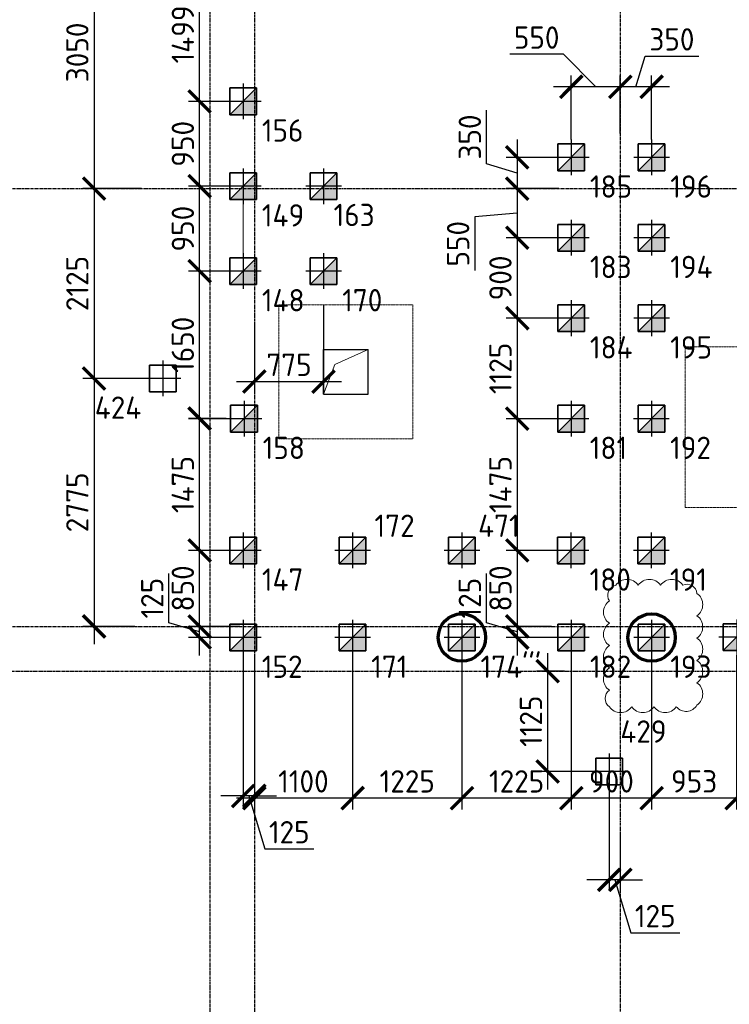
# Model space of a CAD drawing. Header units: millimetres. Extents: x -93479 to 1057970, y -66333 to 172656.
# Tile 261 of 473: x 319095 to 327045, y 100097 to 111119. Entities that reach past the tile are written whole.
import ezdxf

# ---------------------------------------------------------------- set-up
doc = ezdxf.new("R2010")
doc.units = ezdxf.units.MM
for name, pattern in [('______5', [1100, 800, -100, 100, -100]), ('DASHDOT', [25.4, 12.7, -6.35, 0, -6.35]), ('HIDDEN2', [4.7625, 3.175, -1.5875]), ('осевая', [50.8, 31.75, -6.35, 6.35, -6.35])]:
    doc.linetypes.add(name, pattern=pattern)
for name, color, linetype, lineweight in [('0 Фундамент', 5, 'Continuous', 30), ('КО_оси', 1, 'DASHDOT', 25), ('КО_осн_тон', 183, 'Continuous', 25), ('КО_фундаменты', 2, 'Continuous', 50), ('Оси', 40, '______5', 18), ('РАЗМЕРЫ', 7, 'Continuous', 9)]:
    doc.layers.add(name, color=color, linetype=linetype, lineweight=lineweight)
doc.layers.add('SVAI', color=7, linetype='Continuous')
doc.styles.add('GOST-2.304_Type-B', font='GOST_Common.ttf')
doc.styles.add('ГОСТ', font='GOST_Common.ttf')
doc.dimstyles.new('СПДС', dxfattribs={"dimscale": 100, "dimtxt": 2.5, "dimasz": 2.5, "dimexe": 1.25, "dimexo": 0, "dimtad": 1, "dimdec": 0, "dimtxsty": 'GOST-2.304_Type-B', "dimblk": 'ARCHTICK', "dimcen": 2.5, "dimdle": 2, "dimadec": 0, "dimazin": 2, "dimtfac": 0.75, "dimtdec": 0, "dimtmove": 1, "dimatfit": 3, "dimfxl": 1, "dimtolj": 1, "dimarcsym": 1})

# ---------------------------------------------------------------- blocks, each defined once
blk = doc.blocks.new('оси')
at = {"layer": 'Оси', "color": 7, "linetype": 'осевая', "lineweight": 25, "transparency": 33554687}
for p, q in [((8813.5, 151.4), (8813.5, -36280.2)), ((4213.5, -358.8), (4213.5, -35832.1)), ((4713.5, -358.8), (4713.5, -35832.1)), ((-11815.1, -15106.9), (53620.6, -15106.9)), ((-11815.1, -20006.9), (53620.6, -20006.9)), ((-11416.6, -20506.9), (53620.6, -20506.9))]:
    blk.add_line(p, q, dxfattribs=at)
blk = doc.blocks.new('Свайка')
at = {"layer": 'КО_оси', "color": 7, "ltscale": 100}
for p, q in [((0, 200), (0, -200)), ((200, 0), (-200, 0))]:
    blk.add_line(p, q, dxfattribs=at)
at = {"layer": 'КО_фундаменты', "color": 7, "lineweight": 35, "ltscale": 100}
for p, q in [((150, 150), (-150, 150)), ((-150, 150), (-150, -150)), ((150, -150), (150, 150)), ((-150, -150), (150, -150))]:
    blk.add_line(p, q, dxfattribs=at)
blk = doc.blocks.new('сваи тип2')
at = {"layer": 'КО_оси', "color": 7, "ltscale": 100}
for p, q in [((-22918, 28209), (-22918, 27809)), ((-22718, 28009), (-23118, 28009))]:
    blk.add_line(p, q, dxfattribs=at)
at = {"layer": 'КО_фундаменты', "color": 7, "lineweight": 35, "ltscale": 100}
for p, q in [((-22768, 28159), (-23068, 28159)), ((-23068, 28159), (-23068, 27859)), ((-22768, 27859), (-22768, 28159)), ((-23068, 27859), (-22768, 27859))]:
    blk.add_line(p, q, dxfattribs=at)
at = {"layer": 'РАЗМЕРЫ', "color": 7}
blk.add_line((-23068, 27859), (-22768, 28159), dxfattribs=at)
at = {"layer": 'РАЗМЕРЫ', "color": 7, "linetype": 'Continuous', "transparency": 33554648}
for points in [[(-22768, 28009), (-22918, 28009), (-22768, 28159)], [(-22918, 27859), (-23068, 27859), (-22918, 28009)], [(-22918, 27859), (-22918, 28009), (-22768, 27859)], [(-22768, 27859), (-22918, 28009), (-22768, 28009)]]:
    blk.add_solid(points, dxfattribs=at)
blk = doc.blocks.new('_ArchTick')
at = {"color": 0, "linetype": 'ByBlock', "const_width": 0.15}
blk.add_lwpolyline([(-0.5, -0.5), (0.5, 0.5)], dxfattribs=at)
blk = doc.blocks.new('*D2078')
at = {"layer": 'DEFPOINTS', "color": 0, "transparency": 16777216}
for p in [(320502, 112278, -3097), (319928, 109228), (320459, 109228)]:
    blk.add_point(p, dxfattribs=at)
at = {"layer": 'РАЗМЕРЫ', "color": 0, "lineweight": -2, "transparency": 16777216}
for p, q in [((319928, 112478), (319928, 109028)), ((320502, 112278), (319803, 112278)), ((320459, 109228), (319803, 109228))]:
    blk.add_line(p, q, dxfattribs=at)
at = {"layer": 'РАЗМЕРЫ', "color": 0, "lineweight": -2, "transparency": 16777216, "xscale": 250, "yscale": 250, "zscale": 250}
for p, rotation in [((319928, 112278), 90), ((319928, 109228), 270)]:
    blk.add_blockref('_ArchTick', p, dxfattribs=dict(at, rotation=rotation))
at = {"layer": 'РАЗМЕРЫ', "color": 0, "transparency": 16777216, "insert": (319741, 110753), "char_height": 250, "attachment_point": 5, "rotation": 90, "style": 'GOST-2.304_Type-B'}
blk.add_mtext('\\A1;3050', dxfattribs=at)
blk = doc.blocks.new('*D2079')
at = {"layer": 'DEFPOINTS', "color": 0, "transparency": 16777216}
for p in [(320459, 109228), (319928, 107103), (320499, 107103, -360)]:
    blk.add_point(p, dxfattribs=at)
at = {"layer": 'РАЗМЕРЫ', "color": 0, "lineweight": -2, "transparency": 16777216}
for p, q in [((319928, 109428), (319928, 106903)), ((320459, 109228), (319803, 109228)), ((320499, 107103), (319803, 107103))]:
    blk.add_line(p, q, dxfattribs=at)
at = {"layer": 'РАЗМЕРЫ', "color": 0, "lineweight": -2, "transparency": 16777216, "xscale": 250, "yscale": 250, "zscale": 250}
for p, rotation in [((319928, 109228), 90), ((319928, 107103), 270)]:
    blk.add_blockref('_ArchTick', p, dxfattribs=dict(at, rotation=rotation))
at = {"layer": 'РАЗМЕРЫ', "color": 0, "transparency": 16777216, "insert": (319741, 108166), "char_height": 250, "attachment_point": 5, "rotation": 90, "style": 'GOST-2.304_Type-B'}
blk.add_mtext('\\A1;2125', dxfattribs=at)
blk = doc.blocks.new('*D2080')
at = {"layer": 'DEFPOINTS', "color": 0, "transparency": 16777216}
for p in [(320499, 107103, -360), (319928, 104328), (320384, 104328)]:
    blk.add_point(p, dxfattribs=at)
at = {"layer": 'РАЗМЕРЫ', "color": 0, "lineweight": -2, "transparency": 16777216}
for p, q in [((319928, 107303), (319928, 104128)), ((320499, 107103), (319803, 107103)), ((320384, 104328), (319803, 104328))]:
    blk.add_line(p, q, dxfattribs=at)
at = {"layer": 'РАЗМЕРЫ', "color": 0, "lineweight": -2, "transparency": 16777216, "xscale": 250, "yscale": 250, "zscale": 250}
for p, rotation in [((319928, 107103), 90), ((319928, 104328), 270)]:
    blk.add_blockref('_ArchTick', p, dxfattribs=dict(at, rotation=rotation))
at = {"layer": 'РАЗМЕРЫ', "color": 0, "transparency": 16777216, "insert": (319741, 105716), "char_height": 250, "attachment_point": 5, "rotation": 90, "style": 'GOST-2.304_Type-B'}
blk.add_mtext('\\A1;2775', dxfattribs=at)
blk = doc.blocks.new('*D2096')
at = {"layer": 'DEFPOINTS', "color": 0, "transparency": 16777216}
for p in [(325200, 103828), (325010, 102703), (325591, 102703, -3460)]:
    blk.add_point(p, dxfattribs=at)
at = {"layer": 'РАЗМЕРЫ', "color": 0, "lineweight": -2, "transparency": 16777216}
for p, q in [((325010, 104028), (325010, 102503)), ((325200, 103828), (324885, 103828)), ((325591, 102703), (324885, 102703))]:
    blk.add_line(p, q, dxfattribs=at)
at = {"layer": 'РАЗМЕРЫ', "color": 0, "lineweight": -2, "transparency": 16777216, "xscale": 250, "yscale": 250, "zscale": 250}
for p, rotation in [((325010, 103828), 90), ((325010, 102703), 270)]:
    blk.add_blockref('_ArchTick', p, dxfattribs=dict(at, rotation=rotation))
at = {"layer": 'РАЗМЕРЫ', "color": 0, "transparency": 16777216, "insert": (324823, 103266), "char_height": 250, "attachment_point": 5, "rotation": 90, "style": 'GOST-2.304_Type-B'}
blk.add_mtext('\\A1;1125', dxfattribs=at)
blk = doc.blocks.new('*D2097')
at = {"layer": 'DEFPOINTS', "color": 0, "transparency": 16777216}
for p in [(325699, 102503, -3460), (325824, 102032), (325699, 101491)]:
    blk.add_point(p, dxfattribs=at)
at = {"layer": 'РАЗМЕРЫ', "color": 0, "lineweight": -2, "transparency": 16777216}
for p, q in [((325699, 102503), (325699, 101366)), ((325824, 102032), (325824, 101366)), ((325699, 101491), (325449, 101491)), ((325824, 101491), (325699, 101491)), ((325824, 101491), (325699, 101491)), ((325762, 101491), (325940, 100897)), ((325824, 101491), (326074, 101491)), ((325940, 100897), (326490, 100897))]:
    blk.add_line(p, q, dxfattribs=at)
at = {"layer": 'РАЗМЕРЫ', "color": 0, "lineweight": -2, "transparency": 16777216, "xscale": 250, "yscale": 250, "zscale": 250}
blk.add_blockref('_ArchTick', (325699, 101491), dxfattribs=at)
at = {"layer": 'РАЗМЕРЫ', "color": 0, "lineweight": -2, "transparency": 16777216, "xscale": 250, "yscale": 250, "zscale": 250, "rotation": 180}
blk.add_blockref('_ArchTick', (325824, 101491), dxfattribs=at)
at = {"layer": 'РАЗМЕРЫ', "color": 0, "transparency": 16777216, "insert": (326215, 101085), "char_height": 250, "attachment_point": 5, "style": 'GOST-2.304_Type-B'}
blk.add_mtext('\\A1;125', dxfattribs=at)
blk = doc.blocks.new('*D2132')
at = {"layer": 'DEFPOINTS', "color": 0, "transparency": 16777216}
for p in [(327127, 104006, -3100), (328077, 104006, -3100), (327127, 102405)]:
    blk.add_point(p, dxfattribs=at)
at = {"layer": 'РАЗМЕРЫ', "color": 0, "lineweight": -2, "transparency": 16777216}
for p, q in [((327127, 104006), (327127, 102280)), ((328077, 104006), (328077, 102280)), ((328277, 102405), (326927, 102405))]:
    blk.add_line(p, q, dxfattribs=at)
at = {"layer": 'РАЗМЕРЫ', "color": 0, "lineweight": -2, "transparency": 16777216, "xscale": 250, "yscale": 250, "zscale": 250, "rotation": 180}
blk.add_blockref('_ArchTick', (327127, 102405), dxfattribs=at)
at = {"layer": 'РАЗМЕРЫ', "color": 0, "lineweight": -2, "transparency": 16777216, "xscale": 250, "yscale": 250, "zscale": 250}
blk.add_blockref('_ArchTick', (328077, 102405), dxfattribs=at)
at = {"layer": 'РАЗМЕРЫ', "color": 0, "transparency": 16777216, "insert": (327602, 102593), "char_height": 250, "attachment_point": 5, "style": 'GOST-2.304_Type-B'}
blk.add_mtext('\\A1;950', dxfattribs=at)
blk = doc.blocks.new('*D2133')
at = {"layer": 'DEFPOINTS', "color": 0, "transparency": 16777216}
for p in [(326174, 104003, -3100), (327127, 104006, -3100), (326174, 102405)]:
    blk.add_point(p, dxfattribs=at)
at = {"layer": 'РАЗМЕРЫ', "color": 0, "lineweight": -2, "transparency": 16777216}
for p, q in [((326174, 104003), (326174, 102280)), ((327127, 104006), (327127, 102280)), ((327327, 102405), (325974, 102405))]:
    blk.add_line(p, q, dxfattribs=at)
at = {"layer": 'РАЗМЕРЫ', "color": 0, "lineweight": -2, "transparency": 16777216, "xscale": 250, "yscale": 250, "zscale": 250, "rotation": 180}
blk.add_blockref('_ArchTick', (326174, 102405), dxfattribs=at)
at = {"layer": 'РАЗМЕРЫ', "color": 0, "lineweight": -2, "transparency": 16777216, "xscale": 250, "yscale": 250, "zscale": 250}
blk.add_blockref('_ArchTick', (327127, 102405), dxfattribs=at)
at = {"layer": 'РАЗМЕРЫ', "color": 0, "transparency": 16777216, "insert": (326651, 102593), "char_height": 250, "attachment_point": 5, "style": 'GOST-2.304_Type-B'}
blk.add_mtext('\\A1;953', dxfattribs=at)
blk = doc.blocks.new('*D2134')
at = {"layer": 'DEFPOINTS', "color": 0, "transparency": 16777216}
for p in [(325274, 104003, -3100), (326174, 104003, -3100), (325274, 102405)]:
    blk.add_point(p, dxfattribs=at)
at = {"layer": 'РАЗМЕРЫ', "color": 0, "lineweight": -2, "transparency": 16777216}
for p, q in [((325274, 104003), (325274, 102280)), ((326174, 104003), (326174, 102280)), ((326374, 102405), (325074, 102405))]:
    blk.add_line(p, q, dxfattribs=at)
at = {"layer": 'РАЗМЕРЫ', "color": 0, "lineweight": -2, "transparency": 16777216, "xscale": 250, "yscale": 250, "zscale": 250, "rotation": 180}
blk.add_blockref('_ArchTick', (325274, 102405), dxfattribs=at)
at = {"layer": 'РАЗМЕРЫ', "color": 0, "lineweight": -2, "transparency": 16777216, "xscale": 250, "yscale": 250, "zscale": 250}
blk.add_blockref('_ArchTick', (326174, 102405), dxfattribs=at)
at = {"layer": 'РАЗМЕРЫ', "color": 0, "transparency": 16777216, "insert": (325724, 102593), "char_height": 250, "attachment_point": 5, "style": 'GOST-2.304_Type-B'}
blk.add_mtext('\\A1;900', dxfattribs=at)
blk = doc.blocks.new('*D2135')
at = {"layer": 'DEFPOINTS', "color": 0, "transparency": 16777216}
for p in [(324049, 104003, -3100), (325274, 104003, -3100), (324049, 102405)]:
    blk.add_point(p, dxfattribs=at)
at = {"layer": 'РАЗМЕРЫ', "color": 0, "lineweight": -2, "transparency": 16777216}
for p, q in [((324049, 104003), (324049, 102280)), ((325274, 104003), (325274, 102280)), ((325474, 102405), (323849, 102405))]:
    blk.add_line(p, q, dxfattribs=at)
at = {"layer": 'РАЗМЕРЫ', "color": 0, "lineweight": -2, "transparency": 16777216, "xscale": 250, "yscale": 250, "zscale": 250, "rotation": 180}
blk.add_blockref('_ArchTick', (324049, 102405), dxfattribs=at)
at = {"layer": 'РАЗМЕРЫ', "color": 0, "lineweight": -2, "transparency": 16777216, "xscale": 250, "yscale": 250, "zscale": 250}
blk.add_blockref('_ArchTick', (325274, 102405), dxfattribs=at)
at = {"layer": 'РАЗМЕРЫ', "color": 0, "transparency": 16777216, "insert": (324662, 102593), "char_height": 250, "attachment_point": 5, "style": 'GOST-2.304_Type-B'}
blk.add_mtext('\\A1;1225', dxfattribs=at)
blk = doc.blocks.new('*D2136')
at = {"layer": 'DEFPOINTS', "color": 0, "transparency": 16777216}
for p in [(322824, 104003, -3100), (324049, 104003, -3100), (322824, 102405)]:
    blk.add_point(p, dxfattribs=at)
at = {"layer": 'РАЗМЕРЫ', "color": 0, "lineweight": -2, "transparency": 16777216}
for p, q in [((322824, 104003), (322824, 102280)), ((324049, 104003), (324049, 102280)), ((324249, 102405), (322624, 102405))]:
    blk.add_line(p, q, dxfattribs=at)
at = {"layer": 'РАЗМЕРЫ', "color": 0, "lineweight": -2, "transparency": 16777216, "xscale": 250, "yscale": 250, "zscale": 250, "rotation": 180}
blk.add_blockref('_ArchTick', (322824, 102405), dxfattribs=at)
at = {"layer": 'РАЗМЕРЫ', "color": 0, "lineweight": -2, "transparency": 16777216, "xscale": 250, "yscale": 250, "zscale": 250}
blk.add_blockref('_ArchTick', (324049, 102405), dxfattribs=at)
at = {"layer": 'РАЗМЕРЫ', "color": 0, "transparency": 16777216, "insert": (323437, 102593), "char_height": 250, "attachment_point": 5, "style": 'GOST-2.304_Type-B'}
blk.add_mtext('\\A1;1225', dxfattribs=at)
blk = doc.blocks.new('*D2137')
at = {"layer": 'DEFPOINTS', "color": 0, "transparency": 16777216}
for p in [(321724, 104017), (322824, 104003, -3100), (321724, 102405)]:
    blk.add_point(p, dxfattribs=at)
at = {"layer": 'РАЗМЕРЫ', "color": 0, "lineweight": -2, "transparency": 16777216}
for p, q in [((321724, 104017), (321724, 102280)), ((322824, 104003), (322824, 102280)), ((323024, 102405), (321524, 102405))]:
    blk.add_line(p, q, dxfattribs=at)
at = {"layer": 'РАЗМЕРЫ', "color": 0, "lineweight": -2, "transparency": 16777216, "xscale": 250, "yscale": 250, "zscale": 250, "rotation": 180}
blk.add_blockref('_ArchTick', (321724, 102405), dxfattribs=at)
at = {"layer": 'РАЗМЕРЫ', "color": 0, "lineweight": -2, "transparency": 16777216, "xscale": 250, "yscale": 250, "zscale": 250}
blk.add_blockref('_ArchTick', (322824, 102405), dxfattribs=at)
at = {"layer": 'РАЗМЕРЫ', "color": 0, "transparency": 16777216, "insert": (322274, 102593), "char_height": 250, "attachment_point": 5, "style": 'GOST-2.304_Type-B'}
blk.add_mtext('\\A1;1100', dxfattribs=at)
blk = doc.blocks.new('*D2138')
at = {"layer": 'DEFPOINTS', "color": 0, "transparency": 16777216}
for p in [(321599, 104003, -3100), (321724, 104017), (321599, 102430)]:
    blk.add_point(p, dxfattribs=at)
at = {"layer": 'РАЗМЕРЫ', "color": 0, "lineweight": -2, "transparency": 16777216}
for p, q in [((321599, 104003), (321599, 102305)), ((321724, 104017), (321724, 102305)), ((321599, 102430), (321349, 102430)), ((321724, 102430), (321599, 102430)), ((321724, 102430), (321599, 102430)), ((321662, 102430), (321840, 101836)), ((321724, 102430), (321974, 102430)), ((321840, 101836), (322390, 101836))]:
    blk.add_line(p, q, dxfattribs=at)
at = {"layer": 'РАЗМЕРЫ', "color": 0, "lineweight": -2, "transparency": 16777216, "xscale": 250, "yscale": 250, "zscale": 250}
blk.add_blockref('_ArchTick', (321599, 102430), dxfattribs=at)
at = {"layer": 'РАЗМЕРЫ', "color": 0, "lineweight": -2, "transparency": 16777216, "xscale": 250, "yscale": 250, "zscale": 250, "rotation": 180}
blk.add_blockref('_ArchTick', (321724, 102430), dxfattribs=at)
at = {"layer": 'РАЗМЕРЫ', "color": 0, "transparency": 16777216, "insert": (322115, 102024), "char_height": 250, "attachment_point": 5, "style": 'GOST-2.304_Type-B'}
blk.add_mtext('\\A1;125', dxfattribs=at)
blk = doc.blocks.new('*D2180')
at = {"layer": 'DEFPOINTS', "color": 0, "transparency": 16777216}
for p in [(325824, 110368), (325824, 109845), (326174, 109778, -3100)]:
    blk.add_point(p, dxfattribs=at)
at = {"layer": 'РАЗМЕРЫ', "color": 0, "lineweight": -2, "transparency": 16777216}
for p, q in [((325999, 110368), (326102, 110712)), ((326102, 110712), (326702, 110712)), ((325824, 109845), (325824, 110493)), ((326174, 109778), (326174, 110493)), ((326374, 110368), (325624, 110368))]:
    blk.add_line(p, q, dxfattribs=at)
at = {"layer": 'РАЗМЕРЫ', "color": 0, "lineweight": -2, "transparency": 16777216, "xscale": 250, "yscale": 250, "zscale": 250, "rotation": 180}
blk.add_blockref('_ArchTick', (325824, 110368), dxfattribs=at)
at = {"layer": 'РАЗМЕРЫ', "color": 0, "lineweight": -2, "transparency": 16777216, "xscale": 250, "yscale": 250, "zscale": 250}
blk.add_blockref('_ArchTick', (326174, 110368), dxfattribs=at)
at = {"layer": 'РАЗМЕРЫ', "color": 0, "transparency": 16777216, "insert": (326402, 110899), "char_height": 250, "attachment_point": 5, "style": 'GOST-2.304_Type-B'}
blk.add_mtext('\\A1;350', dxfattribs=at)
blk = doc.blocks.new('*D2181')
at = {"layer": 'DEFPOINTS', "color": 0, "transparency": 16777216}
for p in [(325274, 110368), (325274, 109778, -3100), (325824, 109845)]:
    blk.add_point(p, dxfattribs=at)
at = {"layer": 'РАЗМЕРЫ', "color": 0, "lineweight": -2, "transparency": 16777216}
for p, q in [((325187, 110732), (324587, 110732)), ((325549, 110368), (325187, 110732)), ((325274, 109778), (325274, 110493)), ((325824, 109845), (325824, 110493)), ((326024, 110368), (325074, 110368))]:
    blk.add_line(p, q, dxfattribs=at)
at = {"layer": 'РАЗМЕРЫ', "color": 0, "lineweight": -2, "transparency": 16777216, "xscale": 250, "yscale": 250, "zscale": 250, "rotation": 180}
blk.add_blockref('_ArchTick', (325274, 110368), dxfattribs=at)
at = {"layer": 'РАЗМЕРЫ', "color": 0, "lineweight": -2, "transparency": 16777216, "xscale": 250, "yscale": 250, "zscale": 250}
blk.add_blockref('_ArchTick', (325824, 110368), dxfattribs=at)
at = {"layer": 'РАЗМЕРЫ', "color": 0, "transparency": 16777216, "insert": (324887, 110919), "char_height": 250, "attachment_point": 5, "style": 'GOST-2.304_Type-B'}
blk.add_mtext('\\A1;550', dxfattribs=at)
blk = doc.blocks.new('*D2182')
at = {"layer": 'DEFPOINTS', "color": 0, "transparency": 16777216}
for p in [(325102, 109578, -3100), (324669, 109228), (325137, 109228)]:
    blk.add_point(p, dxfattribs=at)
at = {"layer": 'РАЗМЕРЫ', "color": 0, "lineweight": -2, "transparency": 16777216}
for p, q in [((324325, 109506), (324325, 110106)), ((324669, 109778), (324669, 109028)), ((325102, 109578), (324544, 109578)), ((324669, 109403), (324325, 109506)), ((325137, 109228), (324544, 109228))]:
    blk.add_line(p, q, dxfattribs=at)
at = {"layer": 'РАЗМЕРЫ', "color": 0, "lineweight": -2, "transparency": 16777216, "xscale": 250, "yscale": 250, "zscale": 250}
for p, rotation in [((324669, 109578), 90), ((324669, 109228), 270)]:
    blk.add_blockref('_ArchTick', p, dxfattribs=dict(at, rotation=rotation))
at = {"layer": 'РАЗМЕРЫ', "color": 0, "transparency": 16777216, "insert": (324138, 109806), "char_height": 250, "attachment_point": 5, "rotation": 90, "style": 'GOST-2.304_Type-B'}
blk.add_mtext('\\A1;350', dxfattribs=at)
blk = doc.blocks.new('*D2183')
at = {"layer": 'DEFPOINTS', "color": 0, "transparency": 16777216}
for p in [(325137, 109228), (324669, 108678), (325074, 108678, -3100)]:
    blk.add_point(p, dxfattribs=at)
at = {"layer": 'РАЗМЕРЫ', "color": 0, "lineweight": -2, "transparency": 16777216}
for p, q in [((324669, 109428), (324669, 108478)), ((325137, 109228), (324544, 109228)), ((324669, 108953), (324195, 108911)), ((324195, 108911), (324195, 108311)), ((325074, 108678), (324544, 108678))]:
    blk.add_line(p, q, dxfattribs=at)
at = {"layer": 'РАЗМЕРЫ', "color": 0, "lineweight": -2, "transparency": 16777216, "xscale": 250, "yscale": 250, "zscale": 250}
for p, rotation in [((324669, 109228), 90), ((324669, 108678), 270)]:
    blk.add_blockref('_ArchTick', p, dxfattribs=dict(at, rotation=rotation))
at = {"layer": 'РАЗМЕРЫ', "color": 0, "transparency": 16777216, "insert": (324007, 108611), "char_height": 250, "attachment_point": 5, "rotation": 90, "style": 'GOST-2.304_Type-B'}
blk.add_mtext('\\A1;550', dxfattribs=at)
blk = doc.blocks.new('*D2184')
at = {"layer": 'DEFPOINTS', "color": 0, "transparency": 16777216}
for p in [(325074, 108678, -3100), (324669, 107778), (325074, 107778, -3100)]:
    blk.add_point(p, dxfattribs=at)
at = {"layer": 'РАЗМЕРЫ', "color": 0, "lineweight": -2, "transparency": 16777216}
for p, q in [((324669, 108878), (324669, 107578)), ((325074, 108678), (324544, 108678)), ((325074, 107778), (324544, 107778))]:
    blk.add_line(p, q, dxfattribs=at)
at = {"layer": 'РАЗМЕРЫ', "color": 0, "lineweight": -2, "transparency": 16777216, "xscale": 250, "yscale": 250, "zscale": 250}
for p, rotation in [((324669, 108678), 90), ((324669, 107778), 270)]:
    blk.add_blockref('_ArchTick', p, dxfattribs=dict(at, rotation=rotation))
at = {"layer": 'РАЗМЕРЫ', "color": 0, "transparency": 16777216, "insert": (324481, 108228), "char_height": 250, "attachment_point": 5, "rotation": 90, "style": 'GOST-2.304_Type-B'}
blk.add_mtext('\\A1;900', dxfattribs=at)
blk = doc.blocks.new('*D2185')
at = {"layer": 'DEFPOINTS', "color": 0, "transparency": 16777216}
for p in [(325074, 107778, -3100), (324669, 106653), (325073, 106653, -3100)]:
    blk.add_point(p, dxfattribs=at)
at = {"layer": 'РАЗМЕРЫ', "color": 0, "lineweight": -2, "transparency": 16777216}
for p, q in [((324669, 107978), (324669, 106453)), ((325074, 107778), (324544, 107778)), ((325073, 106653), (324544, 106653))]:
    blk.add_line(p, q, dxfattribs=at)
at = {"layer": 'РАЗМЕРЫ', "color": 0, "lineweight": -2, "transparency": 16777216, "xscale": 250, "yscale": 250, "zscale": 250}
for p, rotation in [((324669, 107778), 90), ((324669, 106653), 270)]:
    blk.add_blockref('_ArchTick', p, dxfattribs=dict(at, rotation=rotation))
at = {"layer": 'РАЗМЕРЫ', "color": 0, "transparency": 16777216, "insert": (324481, 107216), "char_height": 250, "attachment_point": 5, "rotation": 90, "style": 'GOST-2.304_Type-B'}
blk.add_mtext('\\A1;1125', dxfattribs=at)
blk = doc.blocks.new('*D2186')
at = {"layer": 'DEFPOINTS', "color": 0, "transparency": 16777216}
for p in [(325073, 106653, -3100), (324669, 105178), (325071, 105178, -3100)]:
    blk.add_point(p, dxfattribs=at)
at = {"layer": 'РАЗМЕРЫ', "color": 0, "lineweight": -2, "transparency": 16777216}
for p, q in [((324669, 106853), (324669, 104978)), ((325073, 106653), (324544, 106653)), ((325071, 105178), (324544, 105178))]:
    blk.add_line(p, q, dxfattribs=at)
at = {"layer": 'РАЗМЕРЫ', "color": 0, "lineweight": -2, "transparency": 16777216, "xscale": 250, "yscale": 250, "zscale": 250}
for p, rotation in [((324669, 106653), 90), ((324669, 105178), 270)]:
    blk.add_blockref('_ArchTick', p, dxfattribs=dict(at, rotation=rotation))
at = {"layer": 'РАЗМЕРЫ', "color": 0, "transparency": 16777216, "insert": (324481, 105916), "char_height": 250, "attachment_point": 5, "rotation": 90, "style": 'GOST-2.304_Type-B'}
blk.add_mtext('\\A1;1475', dxfattribs=at)
blk = doc.blocks.new('*D2187')
at = {"layer": 'DEFPOINTS', "color": 0, "transparency": 16777216}
for p in [(325071, 105178, -3100), (324669, 104328), (325052, 104328)]:
    blk.add_point(p, dxfattribs=at)
at = {"layer": 'РАЗМЕРЫ', "color": 0, "lineweight": -2, "transparency": 16777216}
for p, q in [((324669, 105378), (324669, 104128)), ((325071, 105178), (324544, 105178)), ((325052, 104328), (324544, 104328))]:
    blk.add_line(p, q, dxfattribs=at)
at = {"layer": 'РАЗМЕРЫ', "color": 0, "lineweight": -2, "transparency": 16777216, "xscale": 250, "yscale": 250, "zscale": 250}
for p, rotation in [((324669, 105178), 90), ((324669, 104328), 270)]:
    blk.add_blockref('_ArchTick', p, dxfattribs=dict(at, rotation=rotation))
at = {"layer": 'РАЗМЕРЫ', "color": 0, "transparency": 16777216, "insert": (324481, 104753), "char_height": 250, "attachment_point": 5, "rotation": 90, "style": 'GOST-2.304_Type-B'}
blk.add_mtext('\\A1;850', dxfattribs=at)
blk = doc.blocks.new('*D2188')
at = {"layer": 'DEFPOINTS', "color": 0, "transparency": 16777216}
for p in [(325052, 104328), (324669, 104203), (325074, 104203, -3100)]:
    blk.add_point(p, dxfattribs=at)
at = {"layer": 'РАЗМЕРЫ', "color": 0, "lineweight": -2, "transparency": 16777216}
for p, q in [((324325, 104369), (324325, 104919)), ((324669, 104528), (324669, 104003)), ((324669, 104266), (324325, 104369)), ((325052, 104328), (324544, 104328)), ((325074, 104203), (324544, 104203))]:
    blk.add_line(p, q, dxfattribs=at)
at = {"layer": 'РАЗМЕРЫ', "color": 0, "lineweight": -2, "transparency": 16777216, "xscale": 250, "yscale": 250, "zscale": 250}
for p, rotation in [((324669, 104328), 90), ((324669, 104203), 270)]:
    blk.add_blockref('_ArchTick', p, dxfattribs=dict(at, rotation=rotation))
at = {"layer": 'РАЗМЕРЫ', "color": 0, "transparency": 16777216, "insert": (324138, 104644), "char_height": 250, "attachment_point": 5, "rotation": 90, "style": 'GOST-2.304_Type-B'}
blk.add_mtext('\\A1;125', dxfattribs=at)
blk = doc.blocks.new('*D2256')
at = {"layer": 'DEFPOINTS', "color": 0, "transparency": 16777216}
for p in [(321111, 104328), (321561, 104328), (321599, 104203, -3100)]:
    blk.add_point(p, dxfattribs=at)
at = {"layer": 'РАЗМЕРЫ', "color": 0, "lineweight": -2, "transparency": 16777216}
for p, q in [((320767, 104369), (320767, 104919)), ((321111, 104003), (321111, 104528)), ((321111, 104266), (320767, 104369)), ((321561, 104328), (320986, 104328)), ((321599, 104203), (320986, 104203))]:
    blk.add_line(p, q, dxfattribs=at)
at = {"layer": 'РАЗМЕРЫ', "color": 0, "lineweight": -2, "transparency": 16777216, "xscale": 250, "yscale": 250, "zscale": 250}
for p, rotation in [((321111, 104328), 90), ((321111, 104203), 270)]:
    blk.add_blockref('_ArchTick', p, dxfattribs=dict(at, rotation=rotation))
at = {"layer": 'РАЗМЕРЫ', "color": 0, "transparency": 16777216, "insert": (320580, 104644), "char_height": 250, "attachment_point": 5, "rotation": 90, "style": 'GOST-2.304_Type-B'}
blk.add_mtext('\\A1;125', dxfattribs=at)
blk = doc.blocks.new('*D2257')
at = {"layer": 'DEFPOINTS', "color": 0, "transparency": 16777216}
for p in [(321111, 105178), (321399, 105178, -3100), (321561, 104328)]:
    blk.add_point(p, dxfattribs=at)
at = {"layer": 'РАЗМЕРЫ', "color": 0, "lineweight": -2, "transparency": 16777216}
for p, q in [((321111, 104128), (321111, 105378)), ((321399, 105178), (320986, 105178)), ((321561, 104328), (320986, 104328))]:
    blk.add_line(p, q, dxfattribs=at)
at = {"layer": 'РАЗМЕРЫ', "color": 0, "lineweight": -2, "transparency": 16777216, "xscale": 250, "yscale": 250, "zscale": 250}
for p, rotation in [((321111, 105178), 90), ((321111, 104328), 270)]:
    blk.add_blockref('_ArchTick', p, dxfattribs=dict(at, rotation=rotation))
at = {"layer": 'РАЗМЕРЫ', "color": 0, "transparency": 16777216, "insert": (320923, 104753), "char_height": 250, "attachment_point": 5, "rotation": 90, "style": 'GOST-2.304_Type-B'}
blk.add_mtext('\\A1;850', dxfattribs=at)
blk = doc.blocks.new('*D2258')
at = {"layer": 'DEFPOINTS', "color": 0, "transparency": 16777216}
for p in [(321111, 106653), (321408, 106653, -3100), (321399, 105178, -3100)]:
    blk.add_point(p, dxfattribs=at)
at = {"layer": 'РАЗМЕРЫ', "color": 0, "lineweight": -2, "transparency": 16777216}
for p, q in [((321111, 104978), (321111, 106853)), ((321408, 106653), (320986, 106653)), ((321399, 105178), (320986, 105178))]:
    blk.add_line(p, q, dxfattribs=at)
at = {"layer": 'РАЗМЕРЫ', "color": 0, "lineweight": -2, "transparency": 16777216, "xscale": 250, "yscale": 250, "zscale": 250}
for p, rotation in [((321111, 106653), 90), ((321111, 105178), 270)]:
    blk.add_blockref('_ArchTick', p, dxfattribs=dict(at, rotation=rotation))
at = {"layer": 'РАЗМЕРЫ', "color": 0, "transparency": 16777216, "insert": (320923, 105916), "char_height": 250, "attachment_point": 5, "rotation": 90, "style": 'GOST-2.304_Type-B'}
blk.add_mtext('\\A1;1475', dxfattribs=at)
blk = doc.blocks.new('*D2259')
at = {"layer": 'DEFPOINTS', "color": 0, "transparency": 16777216}
for p in [(321111, 108305), (321399, 108305, -360), (321408, 106655, -3100)]:
    blk.add_point(p, dxfattribs=at)
at = {"layer": 'РАЗМЕРЫ', "color": 0, "lineweight": -2, "transparency": 16777216}
for p, q in [((321111, 106455), (321111, 108505)), ((321399, 108305), (320986, 108305)), ((321408, 106655), (320986, 106655))]:
    blk.add_line(p, q, dxfattribs=at)
at = {"layer": 'РАЗМЕРЫ', "color": 0, "lineweight": -2, "transparency": 16777216, "xscale": 250, "yscale": 250, "zscale": 250}
for p, rotation in [((321111, 108305), 90), ((321111, 106655), 270)]:
    blk.add_blockref('_ArchTick', p, dxfattribs=dict(at, rotation=rotation))
at = {"layer": 'РАЗМЕРЫ', "color": 0, "transparency": 16777216, "insert": (320923, 107480), "char_height": 250, "attachment_point": 5, "rotation": 90, "style": 'GOST-2.304_Type-B'}
blk.add_mtext('\\A1;1650', dxfattribs=at)
blk = doc.blocks.new('*D2260')
at = {"layer": 'DEFPOINTS', "color": 0, "transparency": 16777216}
for p in [(321111, 109255), (321399, 109255, -3100), (321399, 108305, -3100)]:
    blk.add_point(p, dxfattribs=at)
at = {"layer": 'РАЗМЕРЫ', "color": 0, "lineweight": -2, "transparency": 16777216}
for p, q in [((321111, 108105), (321111, 109455)), ((321399, 109255), (320986, 109255)), ((321399, 108305), (320986, 108305))]:
    blk.add_line(p, q, dxfattribs=at)
at = {"layer": 'РАЗМЕРЫ', "color": 0, "lineweight": -2, "transparency": 16777216, "xscale": 250, "yscale": 250, "zscale": 250}
for p, rotation in [((321111, 109255), 90), ((321111, 108305), 270)]:
    blk.add_blockref('_ArchTick', p, dxfattribs=dict(at, rotation=rotation))
at = {"layer": 'РАЗМЕРЫ', "color": 0, "transparency": 16777216, "insert": (320923, 108780), "char_height": 250, "attachment_point": 5, "rotation": 90, "style": 'GOST-2.304_Type-B'}
blk.add_mtext('\\A1;950', dxfattribs=at)
blk = doc.blocks.new('*D2261')
at = {"layer": 'DEFPOINTS', "color": 0, "transparency": 16777216}
for p in [(321111, 110205), (321399, 110205, -3100), (321363, 109255)]:
    blk.add_point(p, dxfattribs=at)
at = {"layer": 'РАЗМЕРЫ', "color": 0, "lineweight": -2, "transparency": 16777216}
for p, q in [((321111, 109055), (321111, 110405)), ((321399, 110205), (320986, 110205)), ((321363, 109255), (320986, 109255))]:
    blk.add_line(p, q, dxfattribs=at)
at = {"layer": 'РАЗМЕРЫ', "color": 0, "lineweight": -2, "transparency": 16777216, "xscale": 250, "yscale": 250, "zscale": 250}
for p, rotation in [((321111, 110205), 90), ((321111, 109255), 270)]:
    blk.add_blockref('_ArchTick', p, dxfattribs=dict(at, rotation=rotation))
at = {"layer": 'РАЗМЕРЫ', "color": 0, "transparency": 16777216, "insert": (320923, 109730), "char_height": 250, "attachment_point": 5, "rotation": 90, "style": 'GOST-2.304_Type-B'}
blk.add_mtext('\\A1;950', dxfattribs=at)
blk = doc.blocks.new('*D2262')
at = {"layer": 'DEFPOINTS', "color": 0, "transparency": 16777216}
for p in [(321111, 111703), (321437, 111703, -3100), (321399, 110205, -360)]:
    blk.add_point(p, dxfattribs=at)
at = {"layer": 'РАЗМЕРЫ', "color": 0, "lineweight": -2, "transparency": 16777216}
for p, q in [((321111, 110005), (321111, 111903)), ((321437, 111703), (320986, 111703)), ((321399, 110205), (320986, 110205))]:
    blk.add_line(p, q, dxfattribs=at)
at = {"layer": 'РАЗМЕРЫ', "color": 0, "lineweight": -2, "transparency": 16777216, "xscale": 250, "yscale": 250, "zscale": 250}
for p, rotation in [((321111, 111703), 90), ((321111, 110205), 270)]:
    blk.add_blockref('_ArchTick', p, dxfattribs=dict(at, rotation=rotation))
at = {"layer": 'РАЗМЕРЫ', "color": 0, "transparency": 16777216, "insert": (320923, 110954), "char_height": 250, "attachment_point": 5, "rotation": 90, "style": 'GOST-2.304_Type-B'}
blk.add_mtext('\\A1;1499', dxfattribs=at)
blk = doc.blocks.new('*D2275')
at = {"layer": 'DEFPOINTS', "color": 0, "transparency": 16777216}
for p in [(322499, 107928, -3100), (321724, 107734), (322499, 107068)]:
    blk.add_point(p, dxfattribs=at)
at = {"layer": 'РАЗМЕРЫ', "color": 0, "lineweight": -2, "transparency": 16777216}
for p, q in [((322499, 107928), (322499, 106943)), ((321724, 107734), (321724, 106943)), ((321524, 107068), (322699, 107068))]:
    blk.add_line(p, q, dxfattribs=at)
at = {"layer": 'РАЗМЕРЫ', "color": 0, "lineweight": -2, "transparency": 16777216, "xscale": 250, "yscale": 250, "zscale": 250, "rotation": 180}
blk.add_blockref('_ArchTick', (321724, 107068), dxfattribs=at)
at = {"layer": 'РАЗМЕРЫ', "color": 0, "lineweight": -2, "transparency": 16777216, "xscale": 250, "yscale": 250, "zscale": 250}
blk.add_blockref('_ArchTick', (322499, 107068), dxfattribs=at)
at = {"layer": 'РАЗМЕРЫ', "color": 0, "transparency": 16777216, "insert": (322112, 107256), "char_height": 250, "attachment_point": 5, "style": 'GOST-2.304_Type-B'}
blk.add_mtext('\\A1;775', dxfattribs=at)
blk = doc.blocks.new('блок')
at = {"layer": '0 Фундамент', "color": 7, "linetype": 'HIDDEN2', "lineweight": 0}
for p, q in [((646818, 102494, -1730), (648318, 102494, -1730)), ((646818, 100994, -1730), (646818, 102494, -1730)), ((648318, 100994, -1730), (648318, 102494, -1730)), ((646818, 100994, -1730), (648318, 100994, -1730))]:
    blk.add_line(p, q, dxfattribs=at)
at = {"layer": '0 Фундамент', "color": 7, "ltscale": 100}
for p, q in [((647318, 101494, -1730), (647318, 101994, -1730)), ((647318, 101994, -1730), (647818, 101994, -1730)), ((647818, 101494, -1730), (647818, 101994, -1730)), ((647318, 101494, -1730), (647818, 101494, -1730))]:
    blk.add_line(p, q, dxfattribs=at)
at = {"layer": '0 Фундамент', "color": 7, "lineweight": 20, "elevation": -1730}
blk.add_lwpolyline([(647318, 101494), (647444, 101825), (647818, 101994)], dxfattribs=at)
at = {"layer": '0 Фундамент', "color": 7, "linetype": 'HIDDEN2', "lineweight": 0}
blk.add_lwpolyline([(653168, 100224), (651368, 100224), (651368, 102024), (653168, 102024)], close=True, dxfattribs=at)

msp = doc.modelspace()

# ---------------------------------------------------------------- linework, layer by layer
at = {"layer": 'SVAI', "color": 6, "lineweight": 70, "ltscale": 100}
for centre in [(324049.1, 104203.2, -360), (326174.1, 104203.2)]:
    msp.add_circle(centre, 265.4, dxfattribs=at)
at = {"layer": 'РАЗМЕРЫ'}
msp.add_line((321599.1, 108305.5, 2740), (321599.1, 109255.5, 2740), dxfattribs=at)
at = {"layer": 'РАЗМЕРЫ', "color": 240, "true_color": 0xed1f24, "elevation": -3100}
msp.add_lwpolyline([(325701.3, 103427.4, 0.5205671), (325951.3, 103427.4, 0.5205671), (326201.3, 103427.4, 0.5205671), (326451.3, 103427.4, 0.5205671), (326682.2, 103446.5, 0.5205671), (326682.2, 103696.5, 0.5205671), (326682.2, 103946.5, 0.5205671), (326682.2, 104196.5, 0.5205671), (326682.2, 104446.5, 0.5205671), (326682.2, 104696.5, 0.5205671), (326524.9, 104789.2, 0.5205671), (326274.9, 104789.2, 0.5205671), (326024.9, 104789.2, 0.5205671), (325774.9, 104789.2, 0.5205671), (325701.3, 104612.8, 0.5205671), (325701.3, 104362.8, 0.5205671), (325701.3, 104112.8, 0.5205671), (325701.3, 103862.8, 0.5205671), (325701.3, 103612.8, 0.5205671)], format="xyb", close=True, dxfattribs=at)

# ---------------------------------------------------------------- block references
msp.add_blockref('оси', (317010.4, 124335.1, 3100))
at = {"layer": 'КО_оси'}
for p in [(320699.1, 107103.2, 2740), (325699.1, 102703.2, -360)]:
    msp.add_blockref('Свайка', p, dxfattribs=at)
at = {"layer": 'РАЗМЕРЫ', "color": 7}
msp.add_blockref('блок', (-324818.1, 5434.1), dxfattribs=at)
at = {"layer": 'РАЗМЕРЫ'}
for p in [(344517.2, 82196.3, 2740), (348192.2, 81569.1), (349092.2, 81569.1), (344517.2, 81246.3, 2740), (345417.2, 81246.3, 2740), (348192.2, 80669.1), (349092.2, 80669.1), (344517.2, 80296.3, 2740), (345417.2, 80296.3, 2740), (348192.2, 79769.1), (349092.2, 79769.1), (344526.2, 78644.1), (348190.6, 78644.1), (349090.6, 78644.1), (344517.2, 77169.1), (345742.2, 77169.1), (346967.2, 77169.1), (348189.1, 77169.1), (349089.1, 77169.1), (344517.2, 76194.1), (345742.2, 76194.1), (346967.2, 76194.1), (348192.2, 76194.1), (349092.2, 76194.1), (350045.5, 76197.3)]:
    msp.add_blockref('сваи тип2', p, dxfattribs=at)

# ---------------------------------------------------------------- texts
at = {"layer": 'КО_осн_тон', "style": 'ГОСТ'}
for s, p in [('156', (321808.3, 109753.9, 2740)), ('185', (325483.3, 109126.6)), ('196', (326383.3, 109126.6)), ('149', (321808.3, 108803.9, 2740)), ('163', (322612.1, 108808.5, 2740)), ('183', (325483.3, 108226.6)), ('194', (326383.3, 108226.6)), ('148', (321808.3, 107853.9, 2740)), ('170', (322708.3, 107853.9, 2740)), ('184', (325483.3, 107326.6)), ('195', (326383.3, 107326.6)), ('424', (319936.5, 106651.6, 3100)), ('158', (321817.3, 106201.6)), ('181', (325481.7, 106201.6)), ('192', (326381.7, 106201.6)), ('172', (323070.3, 105329.4)), ('471', (324230.4, 105329.4)), ('147', (321808.3, 104726.6)), ('180', (325480.2, 104726.6)), ('191', (326380.2, 104726.6)), ('152', (321808.3, 103751.6)), ('171', (323033.3, 103751.6)), ("174'''", (324258.3, 103751.6)), ('182', (325483.3, 103751.6)), ('193', (326383.3, 103751.6)), ('429', (325824, 103026.5, 3100))]:
    msp.add_text(s, height=250, dxfattribs=at).set_placement(p)

# ---------------------------------------------------------------- dimensions: what is measured, and where the dimension line sits
at = {"layer": 'РАЗМЕРЫ'}
for base, p1, p2, picture, middle in [((319928.2, 109228.2, 3100), (320501.9, 112278.2, 3), (320458.9, 109228.2, 3100), '*D2078', (319740.7, 110753.2, 3100)), ((321110.8, 111703.2, 3100), (321399.3, 110204.5, 2740), (321436.6, 111703.2), '*D2262', (320923.3, 110953.9, 3100)), ((321110.8, 110205.5, 5840), (321363, 109255.5, 5840), (321399.1, 110205.5, 2740), '*D2261', (320923.3, 109730.5, 5840)), ((324668.8, 109228.2, 3100), (325101.7, 109578.2), (325137.4, 109228.2, 3100), '*D2182', (324137.6, 109568.8, 3100)), ((321110.8, 109255.5, 5840), (321399.1, 108305.5, 2740), (321399.1, 109255.5, 2740), '*D2260', (320923.3, 108780.5, 5840)), ((319928.2, 107103.2, 3100), (320458.9, 109228.2, 3100), (320499.1, 107103.2, 2740), '*D2079', (319740.7, 108165.7, 3100)), ((324668.8, 107778.2, 3100), (325074.1, 108678.2), (325074.1, 107778.2), '*D2184', (324481.3, 108228.2, 3100)), ((321110.8, 108305.5, 3100), (321408.1, 106655.2), (321399.1, 108305.5, 2740), '*D2259', (320923.3, 107480.3, 3100)), ((324668.8, 106653.2, 3100), (325074.1, 107778.2), (325072.5, 106653.2), '*D2185', (324481.3, 107215.7, 3100)), ((319928.2, 104328.2, 3100), (320499.1, 107103.2, 2740), (320383.9, 104328.2, 3100), '*D2080', (319740.7, 105715.7, 3100)), ((321110.8, 106653.2, 3100), (321399.1, 105178.2), (321408.1, 106653.2), '*D2258', (320923.3, 105915.7, 3100)), ((324668.8, 105178.2, 3100), (325072.5, 106653.2), (325071, 105178.2), '*D2186', (324481.3, 105915.7, 3100)), ((321110.8, 105178.2, 3100), (321560.6, 104328.2, 3100), (321399.1, 105178.2), '*D2257', (320923.3, 104753.2, 3100)), ((324668.8, 104328.2, 3100), (325071, 105178.2), (325052, 104328.2, 3100), '*D2187', (324481.3, 104753.2, 3100)), ((321110.8, 104328.2, 3100), (321599.1, 104203.2), (321560.6, 104328.2, 3100), '*D2256', (320579.6, 104431.3, 3100)), ((324668.8, 104203.2, 3100), (325052, 104328.2, 3100), (325074.1, 104203.2), '*D2188', (324137.6, 104431.3, 3100)), ((325010.2, 102703.2, 3100), (325199.9, 103828.2, 3100), (325591.5, 102703.2, -360), '*D2096', (324822.7, 103265.7, 3100))]:
    dim = msp.add_linear_dim(base=base, p1=p1, p2=p2, angle=90, dimstyle='СПДС', dxfattribs=at)
    dim.commit()
    dim.dimension.update_dxf_attribs({"geometry": picture, "text_midpoint": middle})
dim = msp.add_linear_dim(base=(325274.1, 110367.8, 3100), p1=(325824, 109845.4, 3100), p2=(325274.1, 109778.2), dimstyle='СПДС', dxfattribs=at)
dim.commit()
dim.dimension.update_dxf_attribs({"geometry": '*D2181', "text_midpoint": (325124.8, 110732, 3100), "dimtype": 160})
for base, p1, p2, picture, middle in [((325824, 110367.8, 3100), (326174.1, 109778.2), (325824, 109845.4, 3100), '*D2180', (326164.7, 110899.1, 3100)), ((322499.1, 107068.1, 3100), (321724, 107734, 3100), (322499.1, 107928.2), '*D2275', (322111.5, 107255.6, 3100)), ((321599.1, 102430.1, 3100), (321724, 104016.9, 3100), (321599.1, 104003.2), '*D2138', (321902.2, 102023.9, 3100)), ((321724, 102405.1, 3100), (322824.1, 104003.2), (321724, 104016.9, 3100), '*D2137', (322274, 102592.6, 3100)), ((322824.1, 102405.1, 3100), (324049.1, 104003.2), (322824.1, 104003.2), '*D2136', (323436.6, 102592.6, 3100)), ((324049.1, 102405.1, 3100), (325274.1, 104003.2), (324049.1, 104003.2), '*D2135', (324661.6, 102592.6, 3100)), ((325274.1, 102405.1, 3100), (326174.1, 104003.2), (325274.1, 104003.2), '*D2134', (325724.1, 102592.6, 3100)), ((326174.1, 102405.1, 3100), (327127.4, 104006.5), (326174.1, 104003.2), '*D2133', (326650.7, 102592.6, 3100)), ((327127.4, 102405.1, 3100), (328077.4, 104006.5), (327127.4, 104006.5), '*D2132', (327602.4, 102592.6, 3100)), ((325699.1, 101491, 3100), (325824, 102031.9, 3100), (325699.1, 102503.2, -360), '*D2097', (326002.2, 101084.8, 3100))]:
    dim = msp.add_linear_dim(base=base, p1=p1, p2=p2, dimstyle='СПДС', dxfattribs=at)
    dim.commit()
    dim.dimension.update_dxf_attribs({"geometry": picture, "text_midpoint": middle})
dim = msp.add_linear_dim(base=(324668.8, 108678.2, 3100), p1=(325137.4, 109228.2, 3100), p2=(325074.1, 108678.2), angle=90, dimstyle='СПДС', dxfattribs=at)
dim.commit()
dim.dimension.update_dxf_attribs({"geometry": '*D2183', "text_midpoint": (324194.7, 108848.2, 3100), "dimtype": 160})

doc.saveas('drawing.dxf')
